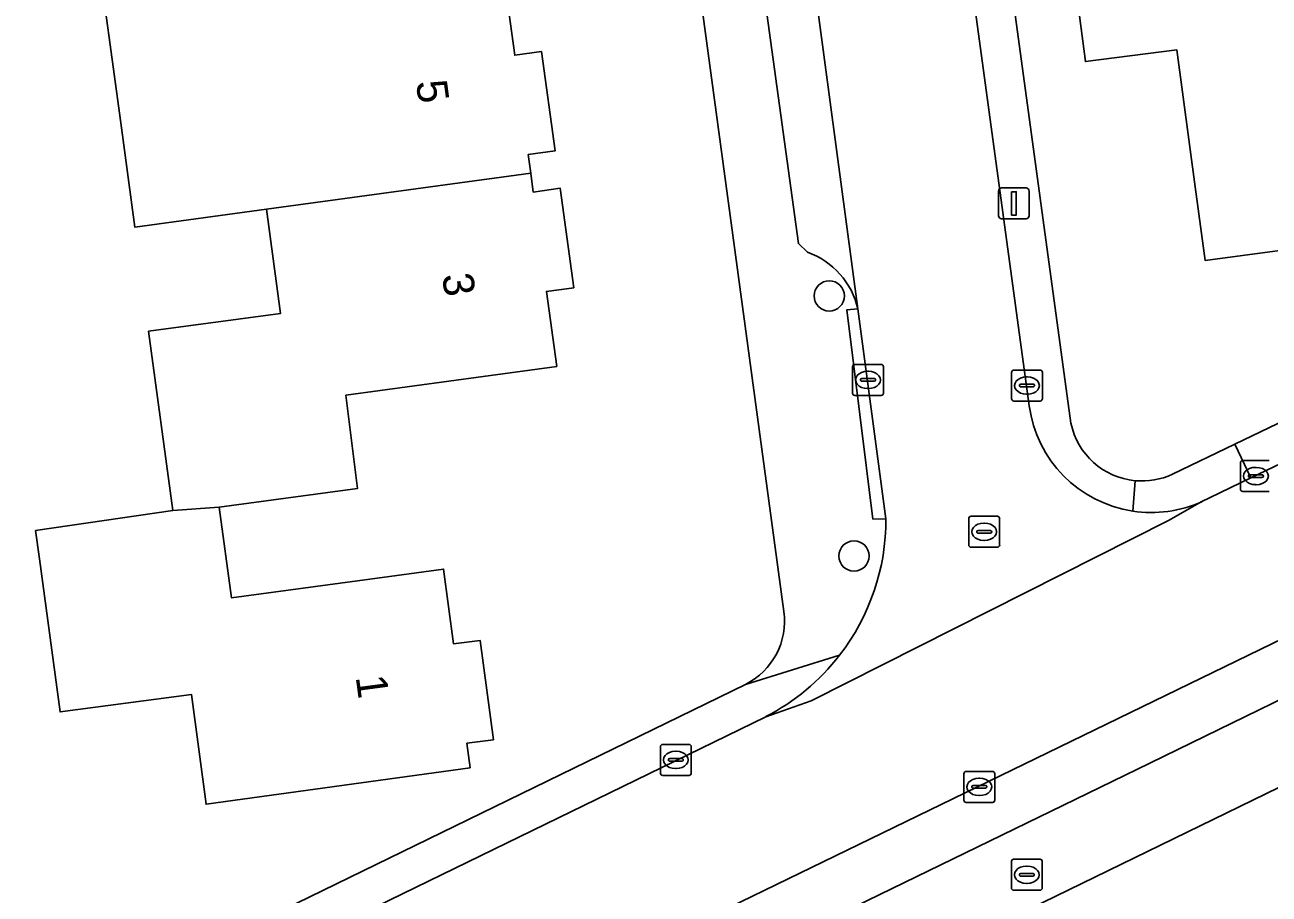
# Model space of a CAD drawing. Extents: x 163426 to 164192, y 380329 to 381641.
# Drawn here: x 163600.88 to 163641.12, y 381361.53 to 381389.63 of the extents above; entities that cross this region are included whole.
import ezdxf

# ---------------------------------------------------------------- set-up
doc = ezdxf.new("R2010")
doc.units = 0
for name, color, linetype in [('IMGEO_Boom', 7, 'Continuous'), ('IMGEO_Brandkraan', 7, 'Continuous'), ('IMGEO_Erf', 7, 'Continuous'), ('IMGEO_Kolk', 7, 'Continuous'), ('IMGEO_Lichtmast', 7, 'Continuous'), ('IMGEO_Pand', 7, 'Continuous'), ('IMGEO_Pand_nummerreeks', 7, 'Continuous'), ('IMGEO_Parkeervlak_open', 7, 'Continuous'), ('IMGEO_Rijbaan_lokaal_open', 7, 'Continuous'), ('IMGEO_Rioolput', 7, 'Continuous'), ('IMGEO_Voetpad_open', 7, 'Continuous')]:
    doc.layers.add(name, color=color, linetype=linetype)

msp = doc.modelspace()

# ---------------------------------------------------------------- linework, layer by layer
at = {"layer": 'IMGEO_Boom'}
for centre in [(163626.894, 381380.872), (163627.695, 381372.464)]:
    msp.add_circle(centre, 0.489, dxfattribs=at)
at = {"layer": 'IMGEO_Brandkraan'}
for p, q in [((163632.783, 381361.732), (163632.783, 381362.584)), ((163632.858, 381362.658), (163633.71, 381362.658)), ((163633.784, 381362.584), (163633.784, 381361.732)), ((163633.042, 381362.152), (163633.042, 381362.164)), ((163633.48, 381362.115), (163633.082, 381362.115)), ((163633.085, 381362.201), (163633.483, 381362.201)), ((163633.271, 381362.438), (163633.296, 381362.438)), ((163633.526, 381362.164), (163633.526, 381362.152)), ((163633.294, 381361.878), (163633.269, 381361.878)), ((163633.71, 381361.658), (163632.858, 381361.658))]:
    msp.add_line(p, q, dxfattribs=at)
for points in [[(163632.783, 381361.732), (163632.783, 381362.584)], [(163632.858, 381362.658), (163633.71, 381362.658)], [(163633.784, 381362.584), (163633.784, 381361.732)], [(163633.71, 381361.658), (163632.858, 381361.658)]]:
    msp.add_lwpolyline(points, dxfattribs=at)
for centre, radius, start, end in [((163632.86, 381362.582), 0.0765, 91.552, 178.448), ((163632.86, 381362.582), 0.0765, 91.552, 178.448), ((163633.708, 381362.582), 0.0765, 1.552, 88.448), ((163633.708, 381362.582), 0.0765, 1.552, 88.448), ((163633.082, 381362.161), 0.0403, 85.8775, 175.7526), ((163633.079, 381362.151), 0.0366, 178.938, 274.7102), ((163633.483, 381362.158), 0.043, 264.8664, 352.4533), ((163633.487, 381362.163), 0.0386, 1.7309, 96.639), ((163632.86, 381361.734), 0.0765, 181.552, 268.448), ((163632.86, 381361.734), 0.0765, 181.552, 268.448), ((163633.708, 381361.734), 0.0765, 271.552, 358.448), ((163633.708, 381361.734), 0.0765, 271.552, 358.448)]:
    msp.add_arc(centre, radius, start, end, dxfattribs=at)
for centre, major_axis, ratio, start_param, end_param in [((163633.27, 381362.158), (-0.387, 0.002), 0.722429, 4.712389, 7.853982), ((163633.295, 381362.158), (-0.39, 0.002), 0.717154, 1.570796, 4.712389)]:
    msp.add_ellipse(centre, major_axis=major_axis, ratio=ratio, start_param=start_param, end_param=end_param, dxfattribs=at)
at = {"layer": 'IMGEO_Erf'}
for points in [[(163625.429, 381370.672), (163614.908, 381448.295)], [(163625.846, 381441.76), (163634.711, 381376.758)], [(163650.648, 381390.559), (163651.232, 381386.05), (163651.54, 381383.67), (163649.109, 381383.35), (163649.225, 381382.469), (163646.011, 381382.047), (163645.896, 381382.92), (163645.29, 381382.84), (163644.685, 381382.761), (163644.8, 381381.888), (163641.586, 381381.465), (163641.471, 381382.338), (163639.05, 381382.02), (163638.729, 381384.398), (163638.13, 381388.83), (163635.18, 381388.45), (163634.39, 381394.44)], [(163616.39, 381391.08), (163616.721, 381388.652), (163617.593, 381388.77), (163618.03, 381385.559), (163617.158, 381385.44), (163617.24, 381384.835), (163617.322, 381384.231), (163618.194, 381384.35), (163618.632, 381381.138), (163617.749, 381381.018), (163618.08, 381378.59), (163615.702, 381378.266), (163611.26, 381377.66), (163611.64, 381374.65), (163607.168, 381374.047), (163607.563, 381371.116), (163612.041, 381371.719), (163614.42, 381372.04), (163614.744, 381369.62), (163615.603, 381369.735), (163616.033, 381366.525), (163615.174, 381366.41), (163615.28, 381365.62), (163606.74, 381364.44), (163606.267, 381367.986), (163602.02, 381367.42), (163601.349, 381372.375), (163601.226, 381373.284), (163605.667, 381373.935), (163604.882, 381379.729), (163609.151, 381380.307), (163608.695, 381383.674), (163604.436, 381383.098), (163603.98, 381386.466), (163603.179, 381392.378)], [(163637.998, 381375.108), (163640.009, 381376.075), (163673.072, 381391.971)], [(163661.825, 381374.917), (163575.154, 381332.697)], [(163574.209, 381343.97), (163624.184, 381368.313)]]:
    msp.add_lwpolyline(points, dxfattribs=at)
for centre, radius, start, end in [((163637.006, 381377.231), 2.343, 191.6421, 264.6127), ((163637.006, 381377.23), 2.342, 264.6045, 295.0553), ((163623.153, 381370.365), 2.296, 296.672, 7.6808)]:
    msp.add_arc(centre, radius, start, end, dxfattribs=at)
at = {"layer": 'IMGEO_Kolk'}
for p, q in [((163627.722, 381378.655), (163628.574, 381378.655)), ((163627.647, 381377.729), (163627.647, 381378.581)), ((163628.135, 381378.435), (163628.16, 381378.435)), ((163628.648, 381378.581), (163628.648, 381377.729)), ((163632.788, 381377.548), (163632.788, 381378.4)), ((163632.863, 381378.474), (163633.715, 381378.474)), ((163633.276, 381378.254), (163633.301, 381378.254)), ((163633.789, 381378.4), (163633.789, 381377.548)), ((163627.906, 381378.149), (163627.906, 381378.161)), ((163628.344, 381378.112), (163627.946, 381378.112)), ((163627.949, 381378.198), (163628.347, 381378.198)), ((163628.158, 381377.875), (163628.133, 381377.875)), ((163628.39, 381378.161), (163628.39, 381378.149)), ((163633.047, 381377.968), (163633.047, 381377.98)), ((163633.485, 381377.931), (163633.087, 381377.931)), ((163633.09, 381378.017), (163633.488, 381378.017)), ((163633.531, 381377.98), (163633.531, 381377.968)), ((163628.574, 381377.655), (163627.722, 381377.655)), ((163633.715, 381377.474), (163632.863, 381377.474)), ((163633.299, 381377.694), (163633.274, 381377.694)), ((163640.192, 381374.623), (163640.192, 381375.475)), ((163640.267, 381375.549), (163641.119, 381375.549)), ((163640.451, 381375.043), (163640.451, 381375.055)), ((163640.889, 381375.006), (163640.491, 381375.006)), ((163640.494, 381375.092), (163640.892, 381375.092)), ((163640.68, 381375.329), (163640.705, 381375.329)), ((163640.935, 381375.055), (163640.935, 381375.043)), ((163640.703, 381374.769), (163640.678, 381374.769)), ((163641.119, 381374.549), (163640.267, 381374.549)), ((163621.432, 381365.446), (163621.432, 381366.298)), ((163621.507, 381366.372), (163622.359, 381366.372)), ((163621.92, 381366.152), (163621.945, 381366.152)), ((163622.433, 381366.298), (163622.433, 381365.446)), ((163621.691, 381365.866), (163621.691, 381365.878)), ((163622.129, 381365.829), (163621.731, 381365.829)), ((163621.734, 381365.915), (163622.132, 381365.915)), ((163622.175, 381365.878), (163622.175, 381365.866)), ((163622.359, 381365.372), (163621.507, 381365.372)), ((163621.943, 381365.592), (163621.918, 381365.592)), ((163631.247, 381364.572), (163631.247, 381365.424)), ((163631.322, 381365.498), (163632.174, 381365.498)), ((163632.248, 381365.424), (163632.248, 381364.572)), ((163631.506, 381364.992), (163631.506, 381365.004)), ((163631.944, 381364.955), (163631.546, 381364.955)), ((163631.549, 381365.041), (163631.947, 381365.041)), ((163631.735, 381365.278), (163631.76, 381365.278)), ((163631.99, 381365.004), (163631.99, 381364.992)), ((163631.758, 381364.718), (163631.733, 381364.718)), ((163632.174, 381364.498), (163631.322, 381364.498))]:
    msp.add_line(p, q, dxfattribs=at)
for points in [[(163627.722, 381378.655), (163628.574, 381378.655)], [(163627.647, 381377.729), (163627.647, 381378.581)], [(163628.648, 381378.581), (163628.648, 381377.729)], [(163632.788, 381377.548), (163632.788, 381378.4)], [(163632.863, 381378.474), (163633.715, 381378.474)], [(163633.789, 381378.4), (163633.789, 381377.548)], [(163628.574, 381377.655), (163627.722, 381377.655)], [(163633.715, 381377.474), (163632.863, 381377.474)], [(163640.192, 381374.623), (163640.192, 381375.475)], [(163640.267, 381375.549), (163641.119, 381375.549)], [(163641.119, 381374.549), (163640.267, 381374.549)], [(163621.432, 381365.446), (163621.432, 381366.298)], [(163621.507, 381366.372), (163622.359, 381366.372)], [(163622.433, 381366.298), (163622.433, 381365.446)], [(163622.359, 381365.372), (163621.507, 381365.372)], [(163631.247, 381364.572), (163631.247, 381365.424)], [(163631.322, 381365.498), (163632.174, 381365.498)], [(163632.248, 381365.424), (163632.248, 381364.572)], [(163632.174, 381364.498), (163631.322, 381364.498)]]:
    msp.add_lwpolyline(points, dxfattribs=at)
for centre, radius, start, end in [((163627.724, 381378.579), 0.0765, 91.552, 178.448), ((163627.724, 381378.579), 0.0765, 91.552, 178.448), ((163628.572, 381378.579), 0.0765, 1.552, 88.448), ((163628.572, 381378.579), 0.0765, 1.552, 88.448), ((163632.865, 381378.398), 0.0765, 91.552, 178.448), ((163632.865, 381378.398), 0.0765, 91.552, 178.448), ((163633.713, 381378.398), 0.0765, 1.552, 88.448), ((163633.713, 381378.398), 0.0765, 1.552, 88.448), ((163627.946, 381378.158), 0.0403, 85.8775, 175.7526), ((163627.943, 381378.148), 0.0366, 178.938, 274.7102), ((163628.347, 381378.155), 0.043, 264.8664, 352.4533), ((163628.351, 381378.16), 0.0386, 1.7309, 96.639), ((163633.087, 381377.977), 0.0403, 85.8775, 175.7526), ((163633.084, 381377.967), 0.0366, 178.938, 274.7102), ((163633.488, 381377.974), 0.043, 264.8664, 352.4533), ((163633.492, 381377.979), 0.0386, 1.7309, 96.639), ((163627.724, 381377.731), 0.0765, 181.552, 268.448), ((163627.724, 381377.731), 0.0765, 181.552, 268.448), ((163628.572, 381377.731), 0.0765, 271.552, 358.448), ((163628.572, 381377.731), 0.0765, 271.552, 358.448), ((163632.865, 381377.55), 0.0765, 181.552, 268.448), ((163632.865, 381377.55), 0.0765, 181.552, 268.448), ((163633.713, 381377.55), 0.0765, 271.552, 358.448), ((163633.713, 381377.55), 0.0765, 271.552, 358.448), ((163640.269, 381375.473), 0.0765, 91.552, 178.448), ((163640.269, 381375.473), 0.0765, 91.552, 178.448), ((163640.491, 381375.052), 0.0403, 85.8775, 175.7526), ((163640.488, 381375.042), 0.0366, 178.938, 274.7102), ((163640.892, 381375.049), 0.043, 264.8664, 352.4533), ((163640.896, 381375.054), 0.0386, 1.7309, 96.639), ((163640.269, 381374.625), 0.0765, 181.552, 268.448), ((163640.269, 381374.625), 0.0765, 181.552, 268.448), ((163621.509, 381366.296), 0.0765, 91.552, 178.448), ((163621.509, 381366.296), 0.0765, 91.552, 178.448), ((163622.357, 381366.296), 0.0765, 1.552, 88.448), ((163622.357, 381366.296), 0.0765, 1.552, 88.448), ((163621.731, 381365.875), 0.0403, 85.8775, 175.7526), ((163621.728, 381365.865), 0.0366, 178.938, 274.7102), ((163622.132, 381365.872), 0.043, 264.8664, 352.4533), ((163622.136, 381365.877), 0.0386, 1.7309, 96.639), ((163621.509, 381365.448), 0.0765, 181.552, 268.448), ((163621.509, 381365.448), 0.0765, 181.552, 268.448), ((163622.357, 381365.448), 0.0765, 271.552, 358.448), ((163622.357, 381365.448), 0.0765, 271.552, 358.448), ((163631.324, 381365.422), 0.0765, 91.552, 178.448), ((163631.324, 381365.422), 0.0765, 91.552, 178.448), ((163632.172, 381365.422), 0.0765, 1.552, 88.448), ((163632.172, 381365.422), 0.0765, 1.552, 88.448), ((163631.546, 381365.001), 0.0403, 85.8775, 175.7526), ((163631.543, 381364.991), 0.0366, 178.938, 274.7102), ((163631.947, 381364.998), 0.043, 264.8664, 352.4533), ((163631.951, 381365.003), 0.0386, 1.7309, 96.639), ((163631.324, 381364.574), 0.0765, 181.552, 268.448), ((163631.324, 381364.574), 0.0765, 181.552, 268.448), ((163632.172, 381364.574), 0.0765, 271.552, 358.448), ((163632.172, 381364.574), 0.0765, 271.552, 358.448)]:
    msp.add_arc(centre, radius, start, end, dxfattribs=at)
for centre, major_axis, ratio, start_param, end_param in [((163628.134, 381378.155), (-0.387, 0.002), 0.722429, 4.712389, 7.853982), ((163628.159, 381378.155), (-0.39, 0.002), 0.717154, 1.570796, 4.712389), ((163633.275, 381377.974), (-0.387, 0.002), 0.722429, 4.712389, 7.853982), ((163633.3, 381377.974), (-0.39, 0.002), 0.717154, 1.570796, 4.712389), ((163640.679, 381375.049), (-0.387, 0.002), 0.722429, 4.712389, 7.853982), ((163640.704, 381375.049), (-0.39, 0.002), 0.717154, 1.570796, 4.712389), ((163621.919, 381365.872), (-0.387, 0.002), 0.722429, 4.712389, 7.853982), ((163621.944, 381365.872), (-0.39, 0.002), 0.717154, 1.570796, 4.712389), ((163631.734, 381364.998), (-0.387, 0.002), 0.722429, 4.712389, 7.853982), ((163631.759, 381364.998), (-0.39, 0.002), 0.717154, 1.570796, 4.712389)]:
    msp.add_ellipse(centre, major_axis=major_axis, ratio=ratio, start_param=start_param, end_param=end_param, dxfattribs=at)
at = {"layer": 'IMGEO_Lichtmast'}
for p, q in [((163632.369, 381383.462), (163632.369, 381384.262)), ((163632.369, 381384.262), (163632.369, 381383.462)), ((163632.469, 381384.362), (163633.259, 381384.362)), ((163633.259, 381384.362), (163632.469, 381384.362)), ((163633.359, 381384.262), (163633.359, 381383.462)), ((163633.359, 381383.462), (163633.359, 381384.262)), ((163633.259, 381383.362), (163632.469, 381383.362)), ((163632.469, 381383.362), (163633.259, 381383.362))]:
    msp.add_line(p, q, dxfattribs=at)
msp.add_lwpolyline([(163632.789, 381384.237), (163632.939, 381384.237), (163632.939, 381383.487), (163632.789, 381383.487), (163632.789, 381384.237)], dxfattribs=at)
for centre, start, end in [((163632.469, 381384.262), 90, 180), ((163632.469, 381384.262), 90, 180), ((163633.259, 381384.262), 0, 90), ((163633.259, 381384.262), 360, 90), ((163632.469, 381383.462), 180, 270), ((163632.469, 381383.462), 180, 270), ((163633.259, 381383.462), 270, 0), ((163633.259, 381383.462), 270, 0)]:
    msp.add_arc(centre, 0.1, start, end, dxfattribs=at)
at = {"layer": 'IMGEO_Pand'}
for points in [[(163644.152, 381391.394), (163640.782, 381390.95), (163640.221, 381395.208), (163639.348, 381395.093), (163634.39, 381394.44), (163635.18, 381388.45), (163638.13, 381388.83), (163638.729, 381384.398), (163639.05, 381382.02), (163641.471, 381382.338), (163641.586, 381381.465), (163644.8, 381381.888), (163644.685, 381382.761), (163645.29, 381382.84)], [(163616.39, 381391.08), (163614.011, 381390.764), (163609.536, 381390.171), (163609.14, 381393.159), (163605.665, 381392.716), (163603.283, 381392.392), (163603.179, 381392.378), (163603.98, 381386.466), (163604.436, 381383.098), (163608.695, 381383.674), (163617.24, 381384.835), (163617.158, 381385.44), (163618.03, 381385.559), (163617.593, 381388.77), (163616.721, 381388.652)], [(163605.667, 381373.935), (163607.168, 381374.047), (163611.64, 381374.65), (163611.26, 381377.66), (163615.702, 381378.266), (163618.08, 381378.59), (163617.749, 381381.018), (163618.632, 381381.138), (163618.194, 381384.35), (163617.322, 381384.231), (163617.24, 381384.835), (163608.695, 381383.674), (163609.151, 381380.307), (163604.882, 381379.729)], [(163605.667, 381373.935), (163601.226, 381373.284), (163601.349, 381372.375), (163602.02, 381367.42), (163606.267, 381367.986), (163606.74, 381364.44), (163615.28, 381365.62), (163615.174, 381366.41), (163616.033, 381366.525), (163615.603, 381369.735), (163614.744, 381369.62), (163614.42, 381372.04), (163612.041, 381371.719), (163607.563, 381371.116), (163607.168, 381374.047)]]:
    msp.add_lwpolyline(points, close=True, dxfattribs=at)
at = {"layer": 'IMGEO_Parkeervlak_open'}
for points in [[(163627.821, 381380.451), (163619.545, 381442.291)], [(163618.084, 381439.336), (163618.633, 381435.348), (163619.56, 381428.613), (163621.122, 381417.258), (163622.049, 381410.522), (163623.687, 381398.624), (163624.624, 381391.812), (163625.897, 381382.561), (163626.191, 381382.287)], [(163651.905, 381374.816), (163602.271, 381350.712), (163599.798, 381349.511), (163577.359, 381338.614)], [(163580.614, 381338.203), (163589.122, 381342.343), (163595.248, 381345.324), (163605.166, 381350.15), (163611.31, 381353.139), (163620.814, 381357.764), (163626.934, 381360.742), (163636.846, 381365.565), (163642.986, 381368.553), (163650.182, 381372.054)]]:
    msp.add_lwpolyline(points, dxfattribs=at)
msp.add_arc((163625.315, 381379.867), 2.573, 13.107, 70.0903, dxfattribs=at)
at = {"layer": 'IMGEO_Rijbaan_lokaal_open'}
for points in [[(163619.545, 381442.291), (163627.821, 381380.451), (163628.729, 381373.668)], [(163633.362, 381377.317), (163630.333, 381399.565), (163629.821, 381403.315), (163628.293, 381414.585), (163627.397, 381421.367), (163625.758, 381433.293), (163625.234, 381437.074), (163624.735, 381441.021)], [(163658.487, 381383.156), (163657.247, 381382.783), (163652.186, 381380.573), (163651.97, 381380.464), (163644.497, 381376.892), (163640.532, 381374.986), (163639.188, 381374.342), (163638.941, 381374.22), (163637.865, 381373.613), (163626.312, 381367.785), (163624.845, 381367.269), (163600.087, 381355.21), (163602.271, 381350.712), (163651.905, 381374.816)], [(163624.845, 381367.269), (163626.312, 381367.785), (163637.865, 381373.613), (163638.941, 381374.22)]]:
    msp.add_lwpolyline(points, dxfattribs=at)
for centre, radius, start, end in [((163637.307, 381377.851), 3.981, 187.7039, 261.3623), ((163637.309, 381377.843), 3.974, 261.3148, 294.2476), ((163621.539, 381373.654), 7.19, 322.275, 0.1089), ((163621.544, 381373.647), 7.181, 297.3647, 322.2985)]:
    msp.add_arc(centre, radius, start, end, dxfattribs=at)
at = {"layer": 'IMGEO_Rioolput'}
for p, q in [((163631.404, 381372.821), (163631.404, 381373.673)), ((163631.479, 381373.747), (163632.331, 381373.747)), ((163631.892, 381373.527), (163631.917, 381373.527)), ((163632.405, 381373.673), (163632.405, 381372.821)), ((163631.663, 381373.241), (163631.663, 381373.253)), ((163632.101, 381373.204), (163631.703, 381373.204)), ((163631.706, 381373.29), (163632.104, 381373.29)), ((163632.147, 381373.253), (163632.147, 381373.241)), ((163632.331, 381372.747), (163631.479, 381372.747)), ((163631.915, 381372.967), (163631.89, 381372.967))]:
    msp.add_line(p, q, dxfattribs=at)
for points in [[(163631.404, 381372.821), (163631.404, 381373.673)], [(163631.479, 381373.747), (163632.331, 381373.747)], [(163632.405, 381373.673), (163632.405, 381372.821)], [(163632.331, 381372.747), (163631.479, 381372.747)]]:
    msp.add_lwpolyline(points, dxfattribs=at)
for centre, radius, start, end in [((163631.481, 381373.671), 0.0765, 91.552, 178.448), ((163631.481, 381373.671), 0.0765, 91.552, 178.448), ((163632.329, 381373.671), 0.0765, 1.552, 88.448), ((163632.329, 381373.671), 0.0765, 1.552, 88.448), ((163631.703, 381373.25), 0.0403, 85.8775, 175.7526), ((163631.7, 381373.24), 0.0366, 178.938, 274.7102), ((163632.104, 381373.247), 0.043, 264.8664, 352.4533), ((163632.108, 381373.252), 0.0386, 1.7309, 96.639), ((163631.481, 381372.823), 0.0765, 181.552, 268.448), ((163631.481, 381372.823), 0.0765, 181.552, 268.448), ((163632.329, 381372.823), 0.0765, 271.552, 358.448), ((163632.329, 381372.823), 0.0765, 271.552, 358.448)]:
    msp.add_arc(centre, radius, start, end, dxfattribs=at)
for centre, major_axis, ratio, start_param, end_param in [((163631.891, 381373.247), (-0.387, 0.002), 0.722429, 4.712389, 7.853982), ((163631.916, 381373.247), (-0.39, 0.002), 0.717154, 1.570796, 4.712389)]:
    msp.add_ellipse(centre, major_axis=major_axis, ratio=ratio, start_param=start_param, end_param=end_param, dxfattribs=at)
at = {"layer": 'IMGEO_Voetpad_open'}
for points in [[(163630.266, 381453.591), (163613.945, 381456.243), (163614.915, 381448.711), (163614.908, 381448.295), (163625.429, 381370.672)], [(163634.711, 381376.758), (163625.846, 381441.76)], [(163624.735, 381441.021), (163625.234, 381437.074), (163625.758, 381433.293), (163627.397, 381421.367), (163628.293, 381414.585), (163629.821, 381403.315), (163630.333, 381399.565), (163633.362, 381377.317)], [(163626.191, 381382.287), (163625.897, 381382.561), (163624.624, 381391.812), (163623.687, 381398.624)], [(163673.072, 381391.971), (163640.009, 381376.075), (163640.532, 381374.986), (163644.497, 381376.892), (163651.97, 381380.464), (163652.186, 381380.573), (163657.247, 381382.783), (163658.487, 381383.156)], [(163628.729, 381373.668), (163628.306, 381373.656), (163627.459, 381380.42), (163627.821, 381380.451)], [(163640.532, 381374.986), (163640.009, 381376.075), (163637.998, 381375.108)], [(163638.941, 381374.22), (163639.188, 381374.342), (163640.532, 381374.986)], [(163575.154, 381332.697), (163661.825, 381374.917)], [(163636.709, 381373.915), (163636.786, 381374.898)], [(163636.786, 381374.898), (163636.709, 381373.915)], [(163650.182, 381372.054), (163642.986, 381368.553), (163636.846, 381365.565), (163626.934, 381360.742), (163620.814, 381357.764), (163611.31, 381353.139), (163605.166, 381350.15), (163595.248, 381345.324), (163589.122, 381342.343), (163580.614, 381338.203)], [(163627.226, 381369.255), (163624.184, 381368.313), (163574.209, 381343.97), (163572.71, 381342.896)], [(163624.184, 381368.313), (163627.226, 381369.255)], [(163575.829, 381343.395), (163597.602, 381354), (163600.087, 381355.21), (163624.845, 381367.269)]]:
    msp.add_lwpolyline(points, dxfattribs=at)
msp.add_lwpolyline([(163628.729, 381373.668), (163627.821, 381380.451), (163627.459, 381380.42), (163628.306, 381373.656)], close=True, dxfattribs=at)
for centre, radius, start, end in [((163625.315, 381379.867), 2.573, 13.107, 70.0903), ((163637.307, 381377.851), 3.981, 187.7039, 261.3623), ((163637.006, 381377.231), 2.343, 191.6421, 264.6127), ((163637.006, 381377.23), 2.342, 264.6045, 295.0553), ((163637.309, 381377.843), 3.974, 261.3148, 294.2476), ((163621.539, 381373.654), 7.19, 322.275, 0.1089), ((163623.153, 381370.365), 2.296, 296.672, 7.6808), ((163621.544, 381373.647), 7.181, 297.3647, 322.2985)]:
    msp.add_arc(centre, radius, start, end, dxfattribs=at)

# ---------------------------------------------------------------- texts
at = {"layer": 'IMGEO_Pand_nummerreeks'}
for s, rotation, p in [('5', 277.7061, (163613.526, 381387.791)), ('3', 277.7058, (163614.371, 381381.546)), ('1', 277.6297, (163611.578, 381368.554))]:
    msp.add_text(s, height=1, rotation=rotation, dxfattribs=at).set_placement(p)

doc.saveas('drawing.dxf')
